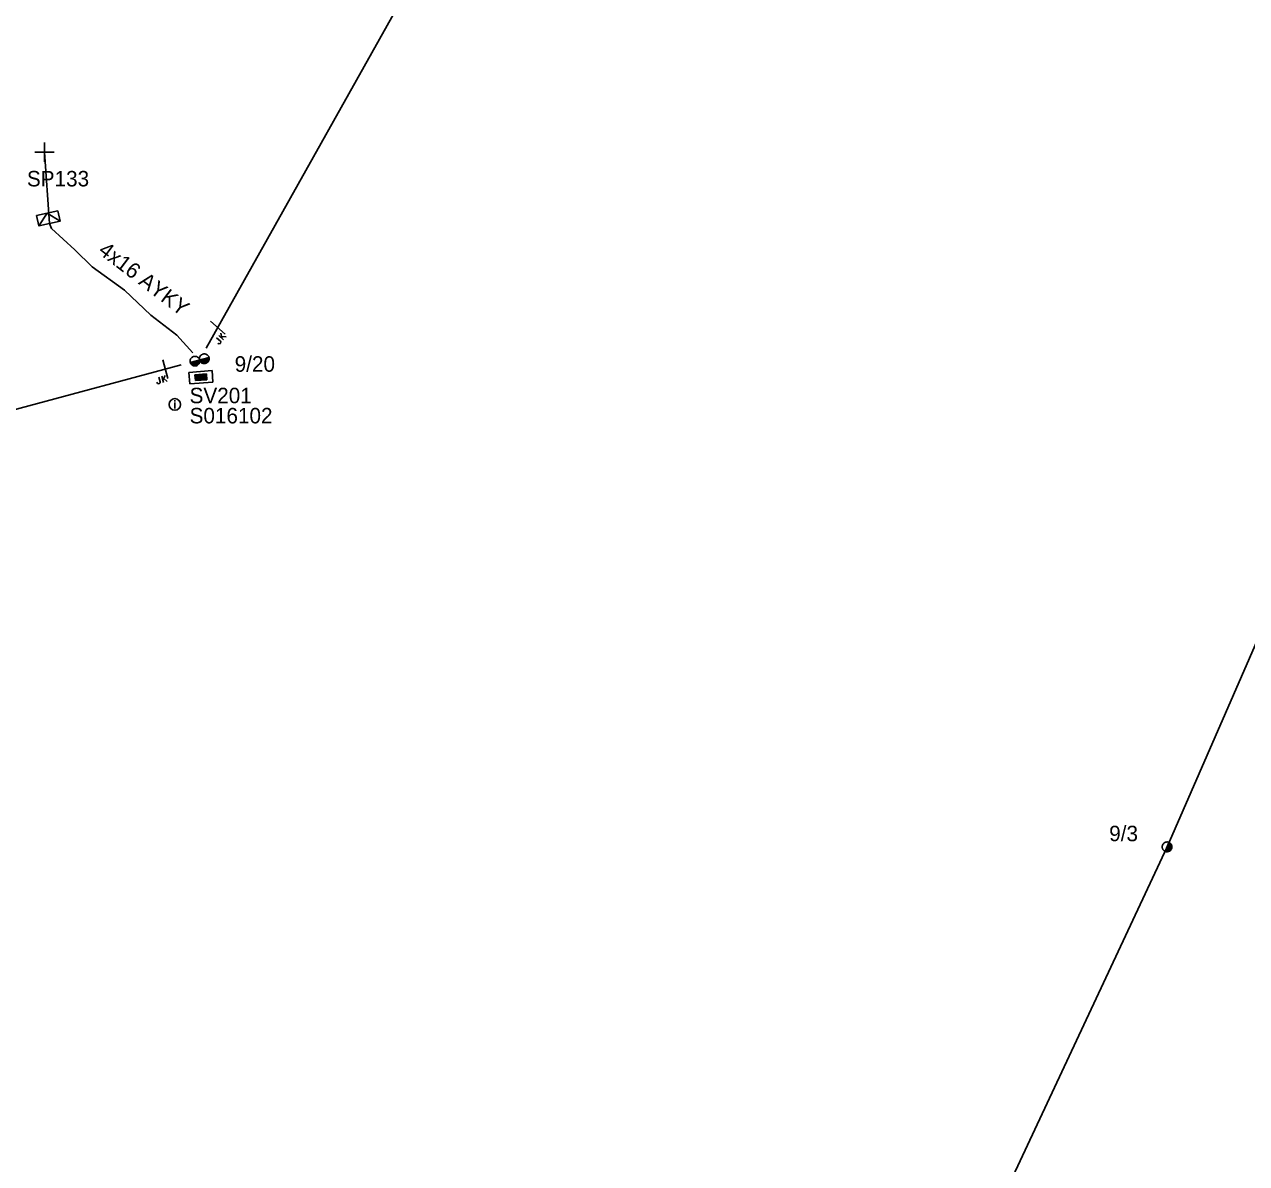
# Model space of a CAD drawing. Extents: x -717562 to -713845, y -1151196 to -1143903.
# Drawn here: x -717176.1 to -717097.2, y -1144090.6 to -1144017.1 of the extents above; entities that cross this region are included whole.
import ezdxf

# ---------------------------------------------------------------- set-up
doc = ezdxf.new("R2010")
doc.units = 0
for name, color, linetype in [('Vrstva 1', 7, 'Continuous'), ('Vrstva 10', 7, 'Continuous'), ('Vrstva 12', 7, 'Continuous'), ('Vrstva 13', 7, 'Continuous'), ('Vrstva 15', 7, 'Continuous'), ('Vrstva 18', 7, 'Continuous'), ('Vrstva 2', 7, 'Continuous'), ('Vrstva 28', 7, 'Continuous'), ('Vrstva 29', 7, 'Continuous'), ('Vrstva 30', 7, 'Continuous'), ('Vrstva 31', 7, 'Continuous'), ('Vrstva 33', 7, 'Continuous'), ('Vrstva 34', 7, 'Continuous'), ('Vrstva 36', 7, 'Continuous'), ('Vrstva 52', 7, 'Continuous'), ('Vrstva 54', 7, 'Continuous'), ('Vrstva 59', 7, 'Continuous'), ('Vrstva 8', 7, 'Continuous'), ('Vrstva 9', 7, 'Continuous')]:
    doc.layers.add(name, color=color, linetype=linetype)

# ---------------------------------------------------------------- blocks, each defined once
blk = doc.blocks.new('NN440')
at = {"layer": 'Vrstva 2'}
for points in [[(0.63, 0), (0.63, 0.06), (0.62, 0.13), (0.6, 0.19), (0.58, 0.25), (0.55, 0.31), (0.51, 0.37), (0.47, 0.42), (0.42, 0.46), (0.37, 0.51), (0.32, 0.54), (0.26, 0.57), (0.2, 0.59), (0.13, 0.61), (0.07, 0.62), (0, 0.63), (-0.06, 0.62), (-0.13, 0.61), (-0.19, 0.59), (-0.26, 0.57), (-0.31, 0.54), (-0.37, 0.51), (-0.42, 0.46), (-0.47, 0.42), (-0.51, 0.37), (-0.54, 0.31), (-0.57, 0.25), (-0.6, 0.19), (-0.62, 0.13), (-0.63, 0.06), (-0.63, 0), (-0.63, -0.07), (-0.62, -0.14), (-0.6, -0.2), (-0.57, -0.26), (-0.54, -0.32), (-0.51, -0.37), (-0.47, -0.43), (-0.42, -0.47), (-0.37, -0.51), (-0.31, -0.55), (-0.26, -0.58), (-0.19, -0.6), (-0.13, -0.62), (-0.06, -0.63), (0, -0.63), (0.07, -0.63), (0.13, -0.62), (0.2, -0.6), (0.26, -0.58), (0.32, -0.55), (0.37, -0.51), (0.42, -0.47), (0.47, -0.43), (0.51, -0.37), (0.55, -0.32), (0.58, -0.26), (0.6, -0.2), (0.62, -0.14), (0.63, -0.07), (0.63, 0)], [(-0.63, 0), (0.63, 0)], [(-0.6, -0.18), (0.57, -0.18)], [(-0.51, -0.32), (0.5, -0.32)], [(-0.37, -0.47), (0.35, -0.47)]]:
    blk.add_lwpolyline(points, dxfattribs=at)
blk = doc.blocks.new('NN450')
at = {"layer": 'Vrstva 2'}
for points in [[(0, 0), (0, 0.07), (-0.01, 0.13), (-0.03, 0.19), (-0.05, 0.25), (-0.08, 0.31), (-0.12, 0.37), (-0.16, 0.42), (-0.21, 0.46), (-0.26, 0.51), (-0.31, 0.54), (-0.37, 0.57), (-0.43, 0.59), (-0.5, 0.61), (-0.56, 0.62), (-0.63, 0.62), (-0.69, 0.62), (-0.75, 0.61), (-0.82, 0.59), (-0.88, 0.57), (-0.94, 0.54), (-0.99, 0.51), (-1.04, 0.46), (-1.09, 0.42), (-1.13, 0.37), (-1.17, 0.31), (-1.2, 0.25), (-1.22, 0.19), (-1.24, 0.13), (-1.25, 0.07), (-1.25, 0), (-1.25, -0.07), (-1.24, -0.13), (-1.22, -0.19), (-1.2, -0.25), (-1.17, -0.31), (-1.13, -0.37), (-1.09, -0.42), (-1.04, -0.46), (-0.99, -0.51), (-0.94, -0.54), (-0.88, -0.57), (-0.82, -0.59), (-0.75, -0.61), (-0.69, -0.62), (-0.62, -0.63), (-0.56, -0.62), (-0.5, -0.61), (-0.43, -0.59), (-0.37, -0.57), (-0.31, -0.54), (-0.26, -0.51), (-0.21, -0.46), (-0.16, -0.42), (-0.12, -0.37), (-0.08, -0.31), (-0.05, -0.25), (-0.03, -0.19), (-0.01, -0.13), (0, -0.07), (0, 0)], [(1.25, 0), (1.25, 0.07), (1.24, 0.13), (1.22, 0.19), (1.2, 0.25), (1.17, 0.31), (1.13, 0.37), (1.09, 0.42), (1.04, 0.46), (0.99, 0.51), (0.94, 0.54), (0.88, 0.57), (0.82, 0.59), (0.75, 0.61), (0.69, 0.62), (0.62, 0.62), (0.56, 0.62), (0.5, 0.61), (0.43, 0.59), (0.37, 0.57), (0.31, 0.54), (0.26, 0.51), (0.21, 0.46), (0.16, 0.42), (0.12, 0.37), (0.08, 0.31), (0.05, 0.25), (0.03, 0.19), (0.01, 0.13), (0, 0.07), (0, 0), (0, -0.07), (0.01, -0.13), (0.03, -0.19), (0.05, -0.25), (0.08, -0.31), (0.12, -0.37), (0.16, -0.42), (0.21, -0.46), (0.26, -0.51), (0.31, -0.54), (0.37, -0.57), (0.43, -0.59), (0.5, -0.61), (0.56, -0.62), (0.63, -0.63), (0.69, -0.62), (0.75, -0.61), (0.82, -0.59), (0.88, -0.57), (0.94, -0.54), (0.99, -0.51), (1.04, -0.46), (1.09, -0.42), (1.13, -0.37), (1.17, -0.31), (1.2, -0.25), (1.22, -0.19), (1.24, -0.13), (1.25, -0.07), (1.25, 0)], [(-1.25, 0), (1.25, 0)], [(-1.23, -0.16), (-0.02, -0.16)], [(-1.16, -0.32), (-0.09, -0.32)], [(-1.03, -0.47), (-0.22, -0.47)], [(0.02, -0.16), (1.23, -0.16)], [(0.09, -0.32), (1.16, -0.32)], [(0.22, -0.47), (1.03, -0.47)]]:
    blk.add_lwpolyline(points, dxfattribs=at)
blk = doc.blocks.new('NN840')
at = {"layer": 'Vrstva 15'}
for points in [[(0.003, 0.619), (0.003, -0.631)], [(-0.745, -0.71), (-0.745, -0.66)], [(-0.73, -0.764), (-0.745, -0.71)], [(-0.657, -0.798), (-0.73, -0.764)], [(-0.558, -0.764), (-0.627, -0.798)], [(-0.538, -0.71), (-0.558, -0.764)], [(-0.538, -0.385), (-0.538, -0.71)], [(-0.332, -0.385), (-0.332, -0.798)], [(-0.332, -0.641), (-0.125, -0.385)], [(-0.263, -0.557), (-0.091, -0.798)], [(-0.627, -0.798), (-0.657, -0.798)]]:
    blk.add_lwpolyline(points, dxfattribs=at)
blk = doc.blocks.new('NN770')
at = {"layer": 'Vrstva 10'}
for p, q in [((0.002, 0.187), (0.002, 0.263)), ((0.002, -0.276), (0.002, 0.111))]:
    blk.add_line(p, q, dxfattribs=at)
blk.add_circle((0, -0.008), 0.375, dxfattribs=at)
blk = doc.blocks.new('NN800')
at = {"layer": 'Vrstva 1'}
for points in [[(-0.442, 0.442), (0.442, -0.442)], [(-0.442, -0.442), (0.442, 0.442)]]:
    blk.add_lwpolyline(points, dxfattribs=at)
blk = doc.blocks.new('NN620')
at = {"layer": 'Vrstva 8'}
for points in [[(0.752, 0.004), (-0.748, 0.004)], [(-0.748, 0.004), (-0.748, -0.746)], [(0.752, -0.746), (0.752, 0.004)], [(-0.748, -0.746), (0.752, -0.746)], [(0.368, -0.18), (-0.376, -0.18)], [(-0.376, -0.18), (-0.376, -0.558)], [(-0.376, -0.558), (0.368, -0.558)], [(0.321, -0.227), (-0.329, -0.227)], [(-0.329, -0.227), (-0.329, -0.51)], [(-0.329, -0.51), (0.321, -0.51)], [(0.274, -0.274), (-0.281, -0.274)], [(-0.281, -0.274), (-0.281, -0.463)], [(-0.281, -0.463), (0.274, -0.463)], [(0.227, -0.321), (-0.234, -0.321)], [(-0.234, -0.321), (-0.234, -0.416)], [(-0.234, -0.416), (0.227, -0.416)], [(-0.193, -0.369), (0.185, -0.369)], [(0.227, -0.416), (0.227, -0.321)], [(0.274, -0.463), (0.274, -0.274)], [(0.321, -0.51), (0.321, -0.227)], [(0.368, -0.558), (0.368, -0.18)]]:
    blk.add_lwpolyline(points, dxfattribs=at)
blk = doc.blocks.new('NN630')
at = {"layer": 'Vrstva 9'}
for points in [[(-0.003, -0.7), (-0.703, 0)], [(-0.703, -0.7), (-0.703, 0), (0.697, 0), (0.697, -0.7)], [(-0.703, -0.7), (0.697, -0.7)], [(-0.003, -0.7), (0.697, 0)]]:
    blk.add_lwpolyline(points, dxfattribs=at)

msp = doc.modelspace()

# ---------------------------------------------------------------- linework, layer by layer
at = {"layer": 'Vrstva 1'}
for points in [[(-717107.8, -1143962.18), (-717132.957, -1143981.649), (-717148.696, -1144010.079), (-717164.334, -1144037.995)], [(-717137.335, -1144242.834), (-717130.537, -1144206.049), (-717125.876, -1144182.429), (-717122.246, -1144158.029), (-717113.166, -1144120.769), (-717112.247, -1144091.459), (-717102.297, -1144070.179), (-717095.416, -1144054.439), (-717084.26, -1144032.61)], [(-717255.69, -1144054.58), (-717225.41, -1144050.77), (-717197.16, -1144047.46), (-717165.942, -1144039.067)]]:
    msp.add_lwpolyline(points, dxfattribs=at)
at = {"layer": 'Vrstva 52'}
msp.add_lwpolyline([(-717165.184, -1144038.28), (-717166.226, -1144037.139), (-717167.896, -1144035.849), (-717169.606, -1144034.249), (-717171.696, -1144032.729), (-717172.816, -1144031.649), (-717174.316, -1144030.269), (-717174.456, -1144029.949)], dxfattribs=at)
at = {"layer": 'Vrstva 59'}
msp.add_lwpolyline([(-717174.456, -1144029.948), (-717174.763, -1144025.339)], dxfattribs=at)

# ---------------------------------------------------------------- block references
at = {"layer": 'Vrstva 13', "xscale": 0.5, "yscale": 0.5}
for name, p, rotation in [('NN450', (-717164.756, -1144038.749), 14.245027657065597), ('NN440', (-717102.296, -1144070.179), 67.79133614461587)]:
    msp.add_blockref(name, p, dxfattribs=dict(at, rotation=rotation))
at = {"layer": 'Vrstva 18'}
for p, rotation in [((-717163.59, -1144036.666), 48.58969170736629), ((-717166.967, -1144039.342), 15.026002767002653)]:
    msp.add_blockref('NN840', p, dxfattribs=dict(at, rotation=rotation))
at = {"layer": 'Vrstva 28', "rotation": 4.377999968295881}
msp.add_blockref('NN620', (-717164.7, -1144039.496), dxfattribs=at)
at = {"layer": 'Vrstva 31', "rotation": -167.54548020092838}
msp.add_blockref('NN630', (-717174.456, -1144029.949), dxfattribs=at)
at = {"layer": 'Vrstva 34', "rotation": 45}
msp.add_blockref('NN800', (-717174.763, -1144025.34), dxfattribs=at)
at = {"layer": 'Vrstva 36'}
msp.add_blockref('NN770', (-717166.356, -1144041.613), dxfattribs=at)

# ---------------------------------------------------------------- texts
at = {"layer": 'Vrstva 12'}
for s, p in [('9/20', (-717162.493, -1144039.51)), ('9/3', (-717106.032, -1144069.816))]:
    msp.add_text(s, height=1, dxfattribs=at).set_placement(p)
at = {"layer": 'Vrstva 29'}
msp.add_text('S016102', height=1, dxfattribs=at).set_placement((-717165.404, -1144042.844))
at = {"layer": 'Vrstva 30'}
msp.add_text('SV201', height=1, dxfattribs=at).set_placement((-717165.404, -1144041.544))
at = {"layer": 'Vrstva 33'}
msp.add_text('SP133', height=1, dxfattribs=at).set_placement((-717175.906, -1144027.547))
at = {"layer": 'Vrstva 54'}
msp.add_text('4x16 AYKY', height=1, rotation=322.765, dxfattribs=at).set_placement((-717171.363, -1144031.831))

doc.saveas('drawing.dxf')
